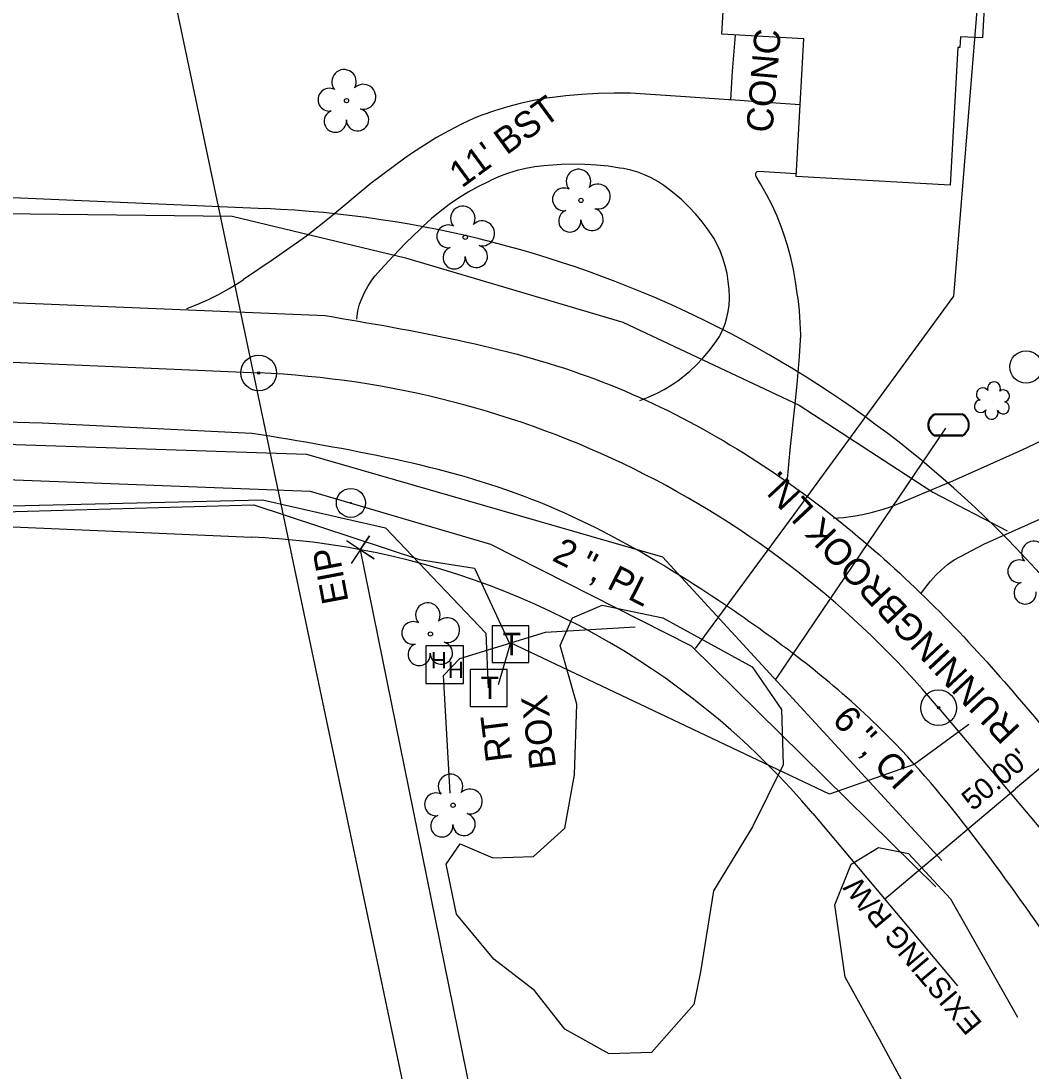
# Model space of a CAD drawing. Extents: x 1614611 to 1617571, y 898867 to 905462.
# Drawn here: x 1616778.5 to 1616932.1, y 901543.6 to 901703.2 of the extents above; entities that cross this region are included whole.
import ezdxf

# ---------------------------------------------------------------- set-up
doc = ezdxf.new("R2010")
doc.units = 0
for name, color, linetype in [('Exist Building', 7, 'Continuous'), ('Exist Building Text', 7, 'Continuous'), ('Exist Drainage Structure Drop Inlet CELL', 7, 'Continuous'), ('Exist Horizontal Alignment Tick Label', 7, 'Continuous'), ('Exist Other Culture Area Outline', 7, 'Continuous'), ('Exist Plan Preparation Watershed Yellow', 7, 'Continuous'), ('Exist Right of Way Line Text', 7, 'Continuous'), ('Exist Right of Way Width CELL', 7, 'Continuous'), ('Exist Roads EOP Other Text', 7, 'Continuous'), ('Exist Roads EOP Text', 7, 'Continuous'), ('Exist Survey Centerline Point CELL', 7, 'Continuous'), ('Exist Utilities Gas UG Line SUE LOS B', 7, 'Continuous'), ('Exist Utilities Gas UG Line SUE LOS B Text', 7, 'Continuous'), ('Exist Utilities Other Pole CELL', 7, 'Continuous'), ('Exist Utilities Telephone Hand Hole CELL', 7, 'Continuous'), ('Exist Utilities Telephone Hand Hole Text', 7, 'Continuous'), ('Exist Utilities Telephone Pedestal CELL', 7, 'Continuous'), ('Exist Utilities Telephone UG Cable SUE LOS B', 7, 'Continuous'), ('Exist Utilities Telephone UG FO SUE LOS B', 7, 'Continuous'), ('Exist Utilities TV UG Cable SUE LOS B', 7, 'Continuous'), ('Exist Utilities Water UG Line SUE LOS B', 7, 'Continuous'), ('Exist Utilities Water UG Line SUE LOS B Text', 7, 'Continuous'), ('Exist Vegetation Shrub CELL', 7, 'Continuous'), ('Exist Vegetation Tree CELL', 7, 'Continuous'), ('Exist Vegetation Woods Line', 7, 'Continuous'), ('Prop Drainage Structure Catch Basin Grate 840 03E Label', 7, 'Continuous'), ('Prop Drainage Structure Pipe Alternate 30in Label', 7, 'Continuous'), ('Prop Drainage Structure Tops and Inverts LABEL', 7, 'Continuous'), ('Prop Earthen Structure Head Ditch Label', 7, 'Continuous'), ('Prop SS Transition Line', 7, 'Continuous'), ('Raster_Level_2', 7, 'Continuous'), ('Scratch_Level_1', 7, 'Continuous'), ('Scratch_Level_9', 7, 'Continuous')]:
    doc.layers.add(name, color=color, linetype=linetype)

# ---------------------------------------------------------------- blocks, each defined once
blk = doc.blocks.new('EXIST PROPERTY IRON PIN')
at = {"layer": 'Exist Plan Preparation Watershed Yellow'}
for radius in [0.0441, 0.00141]:
    blk.add_circle((0, 0), radius, dxfattribs=at)
blk = doc.blocks.new('EXIST SURVEY CENTERLINE POINT')
at = {"layer": 'Exist Survey Centerline Point CELL'}
for radius in [0.0542, 0.00375]:
    blk.add_circle((0, 0), radius, dxfattribs=at)
blk = doc.blocks.new('EXIST UTILITIES TELEPHONE HAND HOLE')
at = {"layer": 'Exist Utilities Telephone Hand Hole CELL'}
for p, q in [((-0.0573, 0.0573), (-0.0573, -0.0573)), ((0.0573, 0.0573), (-0.0573, 0.0573)), ((0.0573, -0.0573), (0.0573, 0.0573)), ((0, 0), (0, 0)), ((-0.0573, -0.0573), (0.0573, -0.0573))]:
    blk.add_line(p, q, dxfattribs=at)
for p in [(-0.0417, -0.0118), (0.0098, -0.0411)]:
    blk.add_text('H', height=0.05, dxfattribs=at).set_placement(p)
blk = doc.blocks.new('EXIST UTILITIES TELEPHONE PEDESTAL')
at = {"layer": 'Exist Utilities Telephone Pedestal CELL'}
blk.add_line((0, 0), (0, 0), dxfattribs=at)
blk.add_lwpolyline([(-0.0545, -0.0565), (0.0574, -0.0565), (0.0574, 0.0554), (-0.0545, 0.0554), (-0.0545, -0.0565)], dxfattribs=at)
blk.add_text('T', height=0.0684, dxfattribs=at).set_placement((-0.0226, -0.0343))
blk = doc.blocks.new('EXIST UTILITIES WATER METER')
at = {"layer": 'Prop SS Transition Line'}
blk.add_line((0, 0), (0, 0), dxfattribs=at)
for points in [[(-0.0408, 0.034), (0.0408, 0.034)], [(-0.0408, 0.0312), (0.0408, 0.0312)], [(0.0408, -0.0312), (-0.0413, -0.0312)], [(0.0408, -0.034), (-0.0413, -0.034)]]:
    blk.add_lwpolyline(points, dxfattribs=at)
for centre, radius, start, end in [((-0.0261, -0.0001), 0.0371, 113.178, 245.9794), ((0.0259, 0), 0.0371, 293.6483, 66.3084), ((-0.0259, -0.0001), 0.0347, 115.3009, 243.7824), ((0.0261, 0), 0.0345, 295.1272, 64.8728)]:
    blk.add_arc(centre, radius, start, end, dxfattribs=at)

msp = doc.modelspace()

# ---------------------------------------------------------------- linework, layer by layer
at = {"layer": 'Exist Building'}
msp.add_lwpolyline([(1616923.85, 901744.74), (1616922.23, 901715.69), (1616925.54, 901715.51), (1616924.71, 901700.65), (1616921.39, 901700.83), (1616921.29, 901699.18), (1616920.99, 901699.2), (1616919.82, 901678.27), (1616896.38, 901679.58), (1616897.55, 901700.51), (1616885.12, 901701.2), (1616885.51, 901708.11), (1616884.01, 901708.19), (1616885.27, 901730.86), (1616891.72, 901730.5), (1616892.61, 901746.47), (1616894.05, 901746.38), (1616894.61, 901756.38), (1616910.19, 901755.51), (1616909.64, 901745.54)], close=True, dxfattribs=at)
at = {"layer": 'Exist Other Culture Area Outline'}
msp.add_lwpolyline([(1616886.44, 901691.24), (1616886.71, 901695.59), (1616887.18, 901701.09)], dxfattribs=at)
at = {"layer": 'Exist Right of Way Width CELL'}
for p in [(1616948.1, 901601.93), (1616909.83, 901569.74)]:
    msp.add_line(p, (1616929.72, 901586.47), dxfattribs=at)
at = {"layer": 'Exist Utilities Gas UG Line SUE LOS B'}
for points in [[(1616881.11, 901607.83), (1616898.08, 901630.87), (1616920.35, 901661.39), (1616926.07, 901730.99), (1616937.09, 901731.49)], [(1616601.03, 901635.6), (1616645.52, 901627.05), (1616657.05, 901629.46), (1616722.82, 901632.98), (1616770.94, 901633.74), (1616822.5, 901631.75), (1616849.92, 901623.71), (1616880.41, 901608.23), (1616917.65, 901571.58)]]:
    msp.add_lwpolyline(points, dxfattribs=at)
at = {"layer": 'Exist Utilities Other Pole CELL'}
msp.add_circle((1616931.35, 901650.63), 2.46, dxfattribs=at)
at = {"layer": 'Exist Utilities Telephone Pedestal CELL'}
msp.add_line((1616852.88, 901608.5), (1616852.88, 901608.5), dxfattribs=at)
msp.add_lwpolyline([(1616850.16, 901605.68), (1616855.75, 901605.68), (1616855.75, 901611.27), (1616850.16, 901611.27), (1616850.16, 901605.68)], dxfattribs=at)
at = {"layer": 'Exist Utilities Telephone UG Cable SUE LOS B'}
msp.add_line((1616849.22, 901610.14), (1616849.57, 901601.85), dxfattribs=at)
for points in [[(1616676.93, 901705.05), (1616674.39, 901670.36), (1616671.01, 901643.46), (1616672.88, 901629.91), (1616726.5, 901628.82), (1616770.4, 901628.43), (1616813.96, 901629.65), (1616839.11, 901621.37), (1616847.48, 901620.05), (1616852.88, 901608.5)], [(1616922.67, 901596.29), (1616914.32, 901590.19), (1616901.49, 901585.7), (1616852.94, 901608.68), (1616851.1, 901602.28)]]:
    msp.add_lwpolyline(points, dxfattribs=at)
at = {"layer": 'Exist Utilities Telephone UG FO SUE LOS B'}
msp.add_lwpolyline([(1616675.41, 901706.02), (1616680.63, 901705.21), (1616680.71, 901687.64), (1616677.98, 901644.75), (1616676.29, 901642.23), (1616673.94, 901639.81), (1616674.3, 901630.83), (1616726.7, 901629.83), (1616770.68, 901629.35), (1616815.28, 901630.43), (1616833.97, 901626.15), (1616849.22, 901610.14)], dxfattribs=at)
at = {"layer": 'Exist Utilities TV UG Cable SUE LOS B'}
msp.add_lwpolyline([(1616668.72, 901703.15), (1616667.3, 901698.9), (1616667.84, 901692.04), (1616673.22, 901687.1), (1616695.23, 901680.57), (1616753.52, 901674.2), (1616810.66, 901673.54), (1616837.01, 901667.23), (1616870.02, 901657.45), (1616896.87, 901644.83), (1616917.17, 901631.58), (1616928.5, 901625.7)], dxfattribs=at)
at = {"layer": 'Exist Utilities Water UG Line SUE LOS B'}
msp.add_line((1616893.33, 901603.1), (1616919.13, 901641.33), dxfattribs=at)
msp.add_lwpolyline([(1616655.63, 901639.2), (1616655.48, 901638.95), (1616664.15, 901638.64), (1616712.65, 901640.23), (1616757.87, 901639.52), (1616821.96, 901637.35), (1616876.05, 901621.78), (1616918.56, 901575.59)], dxfattribs=at)
at = {"layer": 'Exist Vegetation Shrub CELL'}
msp.add_line((1616926.24, 901645.34), (1616926.24, 901645.34), dxfattribs=at)
for centre, radius, start, end in [((1616926.47, 901647.39), 0.99, 334.8391, 200.4717), ((1616924.76, 901646.47), 0.968, 35.8908, 245.4216), ((1616927.91, 901646.21), 0.929, 284.4567, 126.0861), ((1616924.44, 901644.64), 0.955, 95.1099, 327.9534), ((1616927.87, 901644.42), 0.937, 204.9913, 73.4601), ((1616926.11, 901643.66), 0.984, 151.2797, 21.387)]:
    msp.add_arc(centre, radius, start, end, dxfattribs=at)
at = {"layer": 'Exist Vegetation Tree CELL'}
for p, q in [((1616828.03, 901691.11), (1616828.03, 901691.11)), ((1616863.68, 901675.95), (1616863.68, 901675.95)), ((1616846.09, 901670.34), (1616846.09, 901670.34)), ((1616840.78, 901610.03), (1616840.78, 901610.03)), ((1616844.23, 901583.99), (1616844.23, 901583.99))]:
    msp.add_line(p, q, dxfattribs=at)
for centre in [(1616828.03, 901691.11), (1616863.68, 901675.95), (1616846.09, 901670.34), (1616840.78, 901610.03), (1616844.23, 901583.99)]:
    msp.add_circle(centre, 0.326, dxfattribs=at)
for centre, radius, start, end in [((1616827.65, 901693.98), 1.86, 330.1651, 219.7134), ((1616825.43, 901691.26), 1.73, 62.6636, 279.3457), ((1616830.58, 901691.7), 1.9, 257.1011, 134.1999), ((1616826.33, 901687.99), 1.69, 111.5671, 6.231), ((1616829.71, 901688.21), 1.7, 181.2822, 74.56), ((1616863.3, 901678.82), 1.86, 330.1651, 219.7134), ((1616861.08, 901676.1), 1.73, 62.6636, 279.3457), ((1616866.23, 901676.54), 1.9, 257.1011, 134.1999), ((1616845.71, 901673.21), 1.86, 330.1651, 219.7134), ((1616865.36, 901673.05), 1.7, 181.2822, 74.56), ((1616861.98, 901672.83), 1.69, 111.5671, 6.231), ((1616843.49, 901670.49), 1.73, 62.6636, 279.3457), ((1616848.64, 901670.93), 1.9, 257.1011, 134.1999), ((1616844.39, 901667.22), 1.69, 111.5671, 6.231), ((1616847.77, 901667.44), 1.7, 181.2822, 74.56), ((1616932.53, 901622.28), 1.86, 330.1651, 219.7134), ((1616930.31, 901619.56), 1.73, 62.6636, 279.3457), ((1616931.21, 901616.28), 1.69, 111.5671, 6.231), ((1616840.39, 901612.91), 1.86, 330.1651, 219.7134), ((1616843.33, 901610.62), 1.9, 257.1011, 134.1999), ((1616838.17, 901610.19), 1.73, 62.6636, 279.3457), ((1616839.07, 901606.91), 1.69, 111.5671, 6.231), ((1616842.45, 901607.13), 1.7, 181.2822, 74.56), ((1616843.85, 901586.86), 1.86, 330.1651, 219.7134), ((1616841.63, 901584.14), 1.73, 62.6636, 279.3457), ((1616846.78, 901584.57), 1.9, 257.1011, 134.1999), ((1616842.53, 901580.86), 1.69, 111.5671, 6.231), ((1616845.91, 901581.09), 1.7, 181.2822, 74.56)]:
    msp.add_arc(centre, radius, start, end, dxfattribs=at)
at = {"layer": 'Exist Vegetation Woods Line'}
for points in [[(1616874.4, 901546.43), (1616867.97, 901546.19), (1616861.21, 901549.96), (1616856.6, 901555.82), (1616850.44, 901560.62), (1616844.73, 901567.44), (1616843.19, 901575.02), (1616845.31, 901578.11), (1616850.26, 901576.01), (1616856.45, 901576.22), (1616861.23, 901580.51), (1616862.71, 901588.6), (1616863.05, 901599.35), (1616860.52, 901608.29), (1616862.37, 901612.48), (1616866.91, 901614.4), (1616876.1, 901612.48), (1616889.71, 901605.06), (1616894.19, 901598.57), (1616894.42, 901590.15), (1616889.76, 901580.7), (1616883.83, 901570.98), (1616881.85, 901558.65), (1616880.83, 901553.73), (1616874.4, 901546.43)], [(1616922.16, 901518.5), (1616915.99, 901528.53), (1616914.15, 901539.06), (1616909.09, 901548.41), (1616903.87, 901557.88), (1616902.27, 901568.88), (1616904.76, 901575.06), (1616908.91, 901577.57), (1616913.46, 901576.67), (1616919.85, 901569.77), (1616930.06, 901551.78)]]:
    msp.add_lwpolyline(points, dxfattribs=at)
at = {"layer": 'Prop Drainage Structure Catch Basin Grate 840 03E Label'}
msp.add_lwpolyline([(1616843.78, 901585.83), (1616842.79, 901603.7), (1616845.27, 901606.3), (1616858.31, 901610.33), (1616871.93, 901611.13)], dxfattribs=at)
at = {"layer": 'Prop Drainage Structure Pipe Alternate 30in Label'}
msp.add_line((1616830.13, 901622.85), (1616882.44, 901364.63), dxfattribs=at)
at = {"layer": 'Prop Drainage Structure Tops and Inverts LABEL'}
msp.add_line((1616830.13, 901622.85), (1616830.13, 901622.85), dxfattribs=at)
msp.add_lwpolyline([(1616828.05, 901624.23), (1616832.22, 901621.47), (1616830.13, 901622.85), (1616831.51, 901624.93), (1616828.75, 901620.77)], dxfattribs=at)
at = {"layer": 'Prop Earthen Structure Head Ditch Label'}
for p, q in [((1616010.65, 905462.23), (1616993.32, 900797.76)), ((1616663.77, 901681.34), (1616815.77, 901674.7)), ((1616653.3, 901631.74), (1616813.58, 901624.75)), ((1616898.92, 901582.73), (1616920.95, 901556.52))]:
    msp.add_line(p, q, dxfattribs=at)
for radius, start, end in [(168.24, 40.0666, 87.5), (118.24, 79.4225, 87.5), (118.24, 40.0666, 79.4225)]:
    msp.add_arc((1616808.43, 901506.62), radius, start, end, dxfattribs=at)
at = {"layer": 'Raster_Level_2'}
for p, q in [((1616628.18, 901657.87), (1616814.68, 901649.72)), ((1616918.05, 901598.82), (1616940.09, 901572.62))]:
    msp.add_line(p, q, dxfattribs=at)
msp.add_arc((1616808.43, 901506.62), 143.24, 40.0666, 87.5, dxfattribs=at)
at = {"layer": 'Scratch_Level_1'}
for points in [[(1616896.99, 901690.46), (1616892.57, 901690.8), (1616886.44, 901691.24), (1616886.15, 901691.26), (1616879.57, 901691.69), (1616871.19, 901692.23), (1616868.73, 901692.25), (1616866.28, 901692.19), (1616863.82, 901692.06), (1616861.37, 901691.85), (1616858.93, 901691.56), (1616858.44, 901691.49), (1616856.44, 901691.13), (1616854.45, 901690.68), (1616852.49, 901690.16), (1616850.55, 901689.56), (1616848.63, 901688.89), (1616847.43, 901688.43), (1616845.49, 901687.52), (1616843.58, 901686.54), (1616841.7, 901685.49), (1616839.87, 901684.37), (1616838.08, 901683.18), (1616836.91, 901682.35), (1616831.78, 901678.58), (1616825.64, 901673.46), (1616821.93, 901670.51), (1616816.86, 901666.98), (1616812.35, 901663.9)], [(1616886.24, 901661.23), (1616886.2, 901662.44), (1616886.08, 901663.63), (1616885.89, 901664.82), (1616885.61, 901666), (1616885.26, 901667.15), (1616884.83, 901668.28), (1616884.33, 901669.37), (1616883.88, 901670.22), (1616883.03, 901671.48), (1616882.11, 901672.69), (1616881.14, 901673.85), (1616880.1, 901674.96), (1616879.01, 901676.01), (1616877.86, 901677), (1616877.16, 901677.56), (1616876.27, 901678.23), (1616875.34, 901678.83), (1616874.36, 901679.37), (1616873.35, 901679.83), (1616872.31, 901680.22), (1616871.24, 901680.54), (1616870.15, 901680.78), (1616869.57, 901680.87), (1616867.81, 901681.14), (1616866.05, 901681.32), (1616864.28, 901681.43), (1616862.5, 901681.46), (1616860.73, 901681.41), (1616859.38, 901681.31), (1616858.01, 901681.22), (1616856.65, 901681.06), (1616855.3, 901680.81), (1616853.97, 901680.49), (1616852.65, 901680.09), (1616851.37, 901679.61), (1616850.11, 901679.06), (1616849.55, 901678.78), (1616848.01, 901678.02), (1616846.51, 901677.19), (1616845.05, 901676.28), (1616843.63, 901675.31), (1616842.26, 901674.28), (1616840.94, 901673.18), (1616839.68, 901672.02), (1616839.17, 901671.53), (1616837.12, 901669.54), (1616835.14, 901667.49), (1616833.21, 901665.39), (1616832.4, 901664.48)], [(1616896.57, 901661.77), (1616896.32, 901663.62), (1616895.99, 901665.45), (1616895.58, 901667.27), (1616895.09, 901669.07), (1616894.52, 901670.84), (1616894.18, 901671.81), (1616893.49, 901673.53), (1616892.73, 901675.22), (1616891.89, 901676.87), (1616890.99, 901678.49), (1616890.34, 901679.58), (1616890.26, 901679.77), (1616890.25, 901679.98), (1616890.33, 901680.17), (1616890.47, 901680.32), (1616890.66, 901680.41), (1616890.68, 901680.41), (1616896.41, 901680.05)], [(1616803.77, 901659.51), (1616805.43, 901660.17), (1616807.05, 901660.9), (1616808.65, 901661.7), (1616810.21, 901662.56), (1616811.73, 901663.49), (1616812.35, 901663.9)], [(1616829.59, 901657.9), (1616829.73, 901659.15), (1616830.02, 901660.15), (1616830.39, 901661.12), (1616830.82, 901662.06), (1616831.33, 901662.97), (1616831.9, 901663.83), (1616832.4, 901664.48)], [(1616872.65, 901645.53), (1616873.92, 901646.02), (1616875.15, 901646.58), (1616876.34, 901647.21), (1616877.5, 901647.91), (1616878.61, 901648.68), (1616879.68, 901649.52), (1616880.25, 901650.01), (1616881.26, 901650.95), (1616882.22, 901651.95), (1616883.11, 901653.01), (1616883.95, 901654.11), (1616884.72, 901655.26), (1616884.83, 901655.44), (1616885.25, 901656.3), (1616885.6, 901657.2), (1616885.88, 901658.13), (1616886.08, 901659.07), (1616886.2, 901660.03), (1616886.24, 901660.99), (1616886.24, 901661.23)], [(1616895.02, 901633.08), (1616895.56, 901638.52), (1616896.24, 901644.98), (1616896.61, 901648.59), (1616896.9, 901652.21), (1616897.09, 901655.49), (1616897.03, 901657.35), (1616896.9, 901659.2), (1616896.68, 901661.05), (1616896.57, 901661.77)], [(1616902.07, 901627.64), (1616903.57, 901627.74), (1616905.06, 901627.93), (1616906.55, 901628.19), (1616908.01, 901628.53), (1616909.46, 901628.95), (1616910.89, 901629.43), (1616912, 901629.87), (1616920.21, 901633.3), (1616930.74, 901638.03), (1616940.5, 901642.64)], [(1616915.35, 901616.12), (1616916.05, 901617.11), (1616916.81, 901618.07), (1616917.63, 901618.97), (1616918.5, 901619.81), (1616919.43, 901620.6), (1616920.4, 901621.32), (1616924.91, 901623.67), (1616933.55, 901627.55), (1616942.42, 901631.47)]]:
    msp.add_lwpolyline(points, dxfattribs=at)
at = {"layer": 'Scratch_Level_9'}
for points in [[(1616684.24, 901671.26), (1616716.14, 901665.89), (1616742.26, 901661.79), (1616781.94, 901660.21), (1616824.78, 901658.44)], [(1616813.66, 901640.53), (1616781.75, 901642.07), (1616741.62, 901643.17), (1616716.06, 901644.41)]]:
    msp.add_lwpolyline(points, dxfattribs=at)
for points in [[(1616824.78, 901658.44), (1616864.78, 901649.17), (1616898.31, 901630.78), (1616923.33, 901608.03), (1616944.04, 901583.35)], [(1616935.21, 901562.99), (1616908.71, 901596.12), (1616886.25, 901614), (1616856.21, 901630.5), (1616813.66, 901640.53)]]:
    msp.add_spline(points, degree=3, dxfattribs=at)

# ---------------------------------------------------------------- block references
at = {"layer": 'Exist Horizontal Alignment Tick Label', "xscale": 50, "yscale": 50, "rotation": 1.7967031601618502e-12}
for p in [(1616814.68, 901649.72), (1616918.05, 901598.82)]:
    msp.add_blockref('EXIST SURVEY CENTERLINE POINT', p, dxfattribs=at)
at = {"layer": 'Exist Plan Preparation Watershed Yellow', "xscale": 50, "yscale": 50}
msp.add_blockref('EXIST PROPERTY IRON PIN', (1616828.69, 901629.96), dxfattribs=at)
at = {"layer": 'Exist Utilities Telephone Hand Hole CELL', "xscale": 50, "yscale": 50}
msp.add_blockref('EXIST UTILITIES TELEPHONE HAND HOLE', (1616842.95, 901605.38), dxfattribs=at)
at = {"layer": 'Exist Utilities Telephone Pedestal CELL', "xscale": 50, "yscale": 50}
msp.add_blockref('EXIST UTILITIES TELEPHONE PEDESTAL', (1616849.57, 901601.85), dxfattribs=at)
at = {"layer": 'Prop SS Transition Line', "xscale": 50, "yscale": 50}
msp.add_blockref('EXIST UTILITIES WATER METER', (1616919.57, 901641.82), dxfattribs=at)

# ---------------------------------------------------------------- texts
at = {"layer": 'Exist Building Text'}
msp.add_text('CONC', height=4, rotation=85.1603, dxfattribs=at).set_placement((1616892.77, 901686.14))
at = {"layer": 'Exist Drainage Structure Drop Inlet CELL'}
msp.add_text('EIP', height=4, rotation=100.6655, dxfattribs=at).set_placement((1616828.35, 901615))
at = {"layer": 'Exist Right of Way Line Text'}
msp.add_text('EXISTING R/W', height=3.2, rotation=130.0666, dxfattribs=at).set_placement((1616924.82, 901550.85))
at = {"layer": 'Exist Right of Way Width CELL'}
msp.add_text("50.00'", height=3.2, rotation=40.0666, dxfattribs=at).set_placement((1616923.26, 901583.03))
at = {"layer": 'Exist Roads EOP Other Text'}
msp.add_text("11' BST", height=4, rotation=36.2881, dxfattribs=at).set_placement((1616845.55, 901677.74))
at = {"layer": 'Exist Roads EOP Text'}
msp.add_text('RUNNINGBROOK LN.', height=4, rotation=133.1621, dxfattribs=at).set_placement((1616930.65, 901595.72))
at = {"layer": 'Exist Utilities Gas UG Line SUE LOS B Text'}
msp.add_text('2 ", PL', height=4, rotation=333.0782, dxfattribs=at).set_placement((1616859.12, 901621.29))
at = {"layer": 'Exist Utilities Telephone Hand Hole Text'}
for s, p in [('BOX', (1616859.91, 901589.74)), ('RT', (1616853.23, 901590.84))]:
    msp.add_text(s, height=4, rotation=97.0912, dxfattribs=at).set_placement(p)
at = {"layer": 'Exist Utilities Telephone Pedestal CELL'}
msp.add_text('T', height=3.42, dxfattribs=at).set_placement((1616851.75, 901606.79))
at = {"layer": 'Exist Utilities Water UG Line SUE LOS B Text'}
msp.add_text('6 ", CI', height=4, rotation=312.6232, dxfattribs=at).set_placement((1616901.71, 901596.85))

doc.saveas('drawing.dxf')
